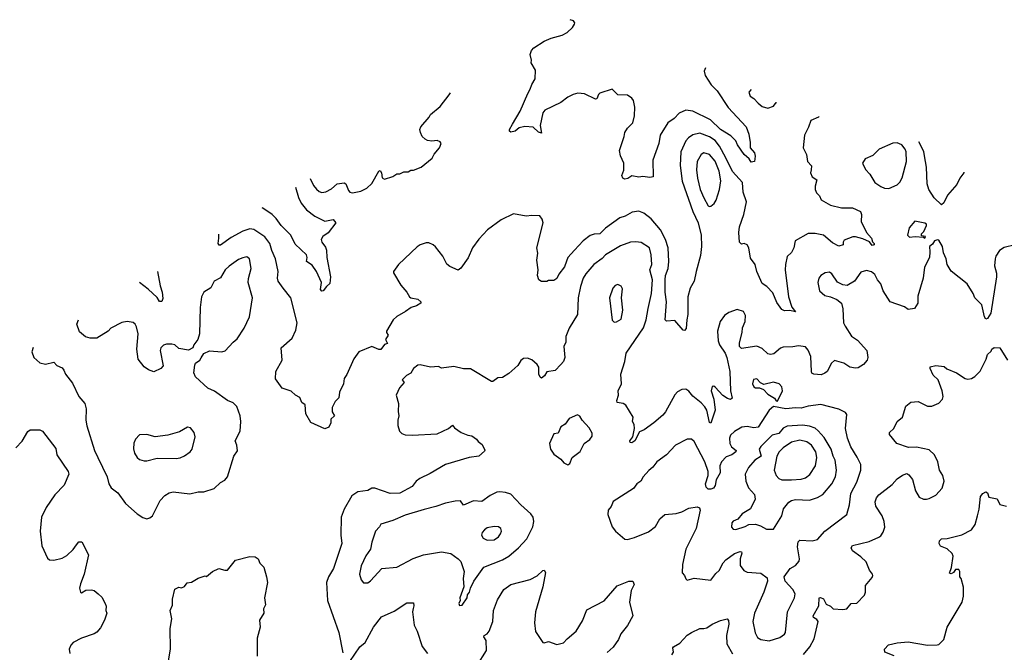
# Model space of a CAD drawing. Extents: x 1678759 to 1859541, y 384609 to 522867.
# Tile 290 of 466: x 1741579 to 1748667, y 518313 to 522867. Entities that reach past the tile are written whole.
import ezdxf

# ---------------------------------------------------------------- set-up
doc = ezdxf.new("R2010")
doc.units = 0

msp = doc.modelspace()

# ---------------------------------------------------------------- linework, layer by layer
at = {"layer": '0CON20XD'}
for points in [[(1746516.1, 522519.7), (1746506.9, 522495), (1746514.4, 522465), (1746557.9, 522397.9), (1746599.2, 522355), (1746678.5, 522235), (1746810, 522095), (1746827, 522043), (1746838.3, 521981.7), (1746836.7, 521945), (1746867.8, 521907.8), (1746874, 521885), (1746868.8, 521845), (1746845, 521840), (1746830, 521865), (1746793.3, 521895), (1746745.7, 521965), (1746734.5, 521994.5), (1746699.4, 522029.4), (1746625, 522075.9), (1746552.7, 522145), (1746425, 522207.1), (1746374.3, 522215.7), (1746327.3, 522192.7), (1746289.4, 522155), (1746244.3, 522125), (1746190, 522035), (1746179.5, 521975), (1746138, 521855), (1746140, 521735), (1746115, 521730), (1746065, 521738), (1746035, 521732.5), (1745985, 521743.8), (1745955.9, 521724.1), (1745935, 521718), (1745920, 521725), (1745914.3, 521744.3), (1745927.3, 521782.7), (1745928, 521835), (1745905, 521887.5), (1745896, 521925), (1745930.6, 522025), (1745935.5, 522055), (1745954.5, 522085), (1745992.7, 522125), (1746006, 522174), (1746006.7, 522236.7), (1745998.9, 522285), (1745985, 522302.5), (1745955, 522322.9), (1745885, 522326.2), (1745845, 522366.7), (1745755, 522336.7), (1745745, 522327.5), (1745735, 522296.2), (1745725, 522294), (1745645, 522332), (1745597.7, 522337.7), (1745562.4, 522327.6), (1745525, 522309.2), (1745475, 522270.8), (1745358.8, 522215), (1745346.2, 522195), (1745325.8, 522105), (1745335, 522050), (1745315, 522056.7), (1745275, 522092.5), (1745215, 522096.7), (1745175, 522088.8), (1745145, 522064.3), (1745115, 522056), (1745104, 522064), (1745104, 522075), (1745125.6, 522114.4), (1745182, 522208), (1745236, 522335), (1745254.6, 522365.4), (1745265, 522400), (1745289.1, 522440.9), (1745292.7, 522502.7), (1745261.2, 522555), (1745263.8, 522575), (1745253.8, 522615), (1745263.3, 522645), (1745280, 522665), (1745355, 522712), (1745405.6, 522734.4), (1745484.6, 522755.4), (1745520, 522775), (1745559.3, 522810.7), (1745573.8, 522835), (1745576, 522845), (1745565, 522858), (1745542.3, 522866.5)], [(1743670.8, 521724.2), (1743695, 521674), (1743715, 521645.8), (1743735, 521630), (1743755, 521622.9), (1743782.1, 521627.9), (1743825, 521648.9), (1743865, 521684), (1743915, 521692.9), (1743927.1, 521685), (1743945, 521636.2), (1743955, 521626.2), (1743975, 521620), (1744035, 521632), (1744078.8, 521655), (1744115, 521688), (1744165, 521775.8), (1744175, 521780), (1744184.3, 521765), (1744188.3, 521728.3), (1744205, 521717.5), (1744265, 521736.7), (1744295, 521756.7), (1744315, 521757.5), (1744345, 521772.5), (1744375, 521772.5), (1744395, 521782.5), (1744415, 521782.5), (1744470, 521805), (1744549.3, 521870.7), (1744561.7, 521898.3), (1744601.2, 521945), (1744613.3, 521975), (1744606.4, 521986.4), (1744585, 521996.7), (1744545, 521993.3), (1744515, 521997.5), (1744497, 522007), (1744477.5, 522025), (1744463.6, 522053.6), (1744460, 522075), (1744466.7, 522095), (1744526.1, 522163.9), (1744536.7, 522185), (1744605, 522242), (1744671.4, 522325), (1744681.4, 522341.1)], [(1746845.6, 522363.9), (1746828.8, 522345), (1746837.2, 522317.2), (1746865, 522300), (1746894.4, 522265), (1746925, 522240.9), (1746965, 522230), (1747005, 522244.2), (1747025, 522270), (1747027.5, 522270.1)], [(1747332.6, 522169.1), (1747330, 522165), (1747275, 522141.2), (1747257.8, 522092.2), (1747228, 522035), (1747219.2, 521945), (1747243.1, 521895), (1747250, 521845), (1747280, 521815), (1747277, 521787), (1747273.1, 521765), (1747284.2, 521735), (1747317.1, 521715), (1747305, 521667.5), (1747305, 521643.3), (1747315, 521620), (1747337.9, 521597.9), (1747349.5, 521569.5), (1747415, 521532.2), (1747495, 521512.2), (1747575, 521512), (1747632, 521485), (1747639.4, 521465), (1747637.1, 521415), (1747675.6, 521335), (1747710, 521295), (1747718.6, 521268.6), (1747731.4, 521255), (1747730.8, 521245), (1747715, 521241.9), (1747697.8, 521267.8), (1747648.8, 521288.8), (1747595.5, 521304.5), (1747575.5, 521304.5), (1747515, 521279.2), (1747506, 521265), (1747506.2, 521245), (1747475, 521235.6), (1747429.3, 521259.3), (1747365, 521314.5), (1747305, 521328), (1747255, 521326.9), (1747160.8, 521275), (1747151.2, 521225), (1747135, 521190), (1747105, 521162.5), (1747090.9, 521105), (1747090, 521065), (1747112.4, 520872.4), (1747137.5, 520797.5), (1747165, 520762.5), (1747123.6, 520773.6), (1747085, 520771.2), (1747065, 520780), (1747030.5, 520830.5), (1747000.5, 520900.5), (1746957.2, 520947.2), (1746925, 520968), (1746885, 521053.8), (1746874.5, 521105), (1746839.4, 521149.4), (1746826.9, 521225), (1746816.7, 521246.7), (1746795, 521256.2), (1746775, 521250), (1746762, 521265), (1746756.7, 521335), (1746760, 521375), (1746790.9, 521465), (1746810.5, 521555), (1746788.2, 521625), (1746783.1, 521695), (1746711.4, 521775), (1746662.6, 521872.6), (1746617.1, 521957.1), (1746585.9, 521995.9), (1746545, 522022.6), (1746475, 522050.8), (1746425, 522038.2), (1746393, 522017), (1746374.5, 521995), (1746337.9, 521915), (1746334, 521816), (1746348.4, 521705), (1746425.3, 521485), (1746462.5, 521405), (1746485.9, 521315), (1746487, 521233), (1746480.7, 521169.3), (1746448.6, 521055), (1746435.6, 520984.4), (1746406, 520935), (1746389.1, 520870.9), (1746390, 520745), (1746381.4, 520705), (1746376.4, 520643.6), (1746365, 520630), (1746355, 520632.5), (1746295, 520700.8), (1746235, 520696.7), (1746226.1, 520706.1), (1746234.7, 520835), (1746225.9, 520905), (1746225.9, 520995), (1746228.7, 521025), (1746246.4, 521075), (1746252.5, 521125), (1746247.4, 521225), (1746229.1, 521285), (1746192.3, 521355), (1746125, 521432.5), (1746073.1, 521473.1), (1746035, 521488.2), (1745988.8, 521481.2), (1745936.6, 521453.4), (1745898.5, 521441.5), (1745795.7, 521365), (1745755.3, 521324.7), (1745715, 521322), (1745685, 521312.5), (1745636, 521275), (1745572.7, 521207.3), (1745526, 521155), (1745515, 521127.5), (1745502.1, 521087.9), (1745461.2, 521035), (1745445, 521003.3), (1745425, 520990), (1745385, 520990), (1745375, 520982.5), (1745335, 520982.5), (1745317.5, 520995), (1745306.7, 521025), (1745311.2, 521065), (1745301.2, 521135), (1745308.8, 521185), (1745300.8, 521225), (1745347.3, 521405), (1745340.8, 521430.8), (1745323.6, 521453.6), (1745265, 521458), (1745225, 521453.3), (1745135, 521470), (1745045, 521426), (1744946.2, 521355), (1744885, 521286.7), (1744838.8, 521225), (1744808.8, 521151.2), (1744755, 521077.5), (1744735, 521062.5), (1744675, 521090), (1744655, 521107.5), (1744626, 521165), (1744572.7, 521232.7), (1744555.7, 521245.7), (1744525, 521259.2), (1744505, 521260), (1744462.9, 521247.1), (1744439.4, 521230.6), (1744306.7, 521105), (1744270, 521055), (1744270, 521045), (1744322.5, 520955), (1744366.7, 520905), (1744385, 520872.5), (1744395, 520864), (1744445, 520854.5), (1744467.5, 520835), (1744465.8, 520825), (1744435, 520806.5), (1744396.7, 520795), (1744356.7, 520765), (1744295, 520731.2), (1744268, 520705), (1744220, 520625), (1744218.8, 520615), (1744232, 520595), (1744212.5, 520565), (1744227.5, 520535), (1744205, 520528.6), (1744178.6, 520491.4), (1744165, 520491.8), (1744115, 520514), (1744020, 520475), (1743984.3, 520425.7), (1743935, 520312.5), (1743916.1, 520283.9), (1743910.6, 520245), (1743881.4, 520185), (1743876.7, 520145), (1743851.3, 520118.7), (1743828.8, 520075), (1743828, 520045), (1743845.8, 520015), (1743820, 519990), (1743819.2, 519965), (1743805, 519933.3), (1743775, 519922), (1743675, 519966.7), (1743638.3, 520028.3), (1743633.6, 520093.6), (1743610.9, 520110.9), (1743595, 520146.7), (1743565, 520163.3), (1743532.7, 520192.7), (1743467.5, 520215), (1743420.8, 520280.8), (1743422, 520335), (1743468, 520415), (1743462, 520505), (1743541.4, 520575), (1743567.2, 520632.8), (1743577.8, 520685), (1743532.2, 520865), (1743475, 520932.9), (1743440.6, 520985), (1743435.6, 521005), (1743438.8, 521055), (1743421.8, 521145), (1743395, 521204), (1743380.8, 521255), (1743345, 521303.1), (1743265, 521356.5), (1743235, 521362.2), (1743185, 521343.3), (1743101.8, 521298.2), (1743025.8, 521244.2), (1743015, 521243.3), (1743008.2, 521255), (1743013.5, 521295), (1743013, 521322.6)], [(1747835, 521652.5), (1747895, 521676.9), (1747915, 521698), (1747932.2, 521727.8), (1747963.8, 521845), (1747961.5, 521915), (1747954.6, 521935), (1747928.8, 521965), (1747895, 521979.3), (1747865, 521978.4), (1747766.6, 521933.4), (1747720.1, 521889.9), (1747665, 521864), (1747646, 521835), (1747667.9, 521787.9), (1747699.4, 521755), (1747735, 521694.5), (1747778, 521665), (1747805.6, 521654.4), (1747835, 521652.5)], [(1748375.8, 521768.8), (1748376.4, 521763.6), (1748346.2, 521725), (1748325, 521680), (1748257.7, 521602.3), (1748232.3, 521547.7), (1748215, 521533.3), (1748163.1, 521585), (1748122.7, 521645), (1748110.8, 521685), (1748106.6, 521805), (1748092.8, 521887.2), (1748087.3, 521917.3), (1748052.1, 521987.1)], [(1746545, 521521.4), (1746555, 521524), (1746577.4, 521542.6), (1746592.1, 521567.9), (1746616.9, 521643.1), (1746627.6, 521707.6), (1746613.8, 521776.2), (1746585, 521847.1), (1746545, 521896.2), (1746505, 521907.8), (1746484.4, 521895), (1746456.9, 521845), (1746451.8, 521785), (1746457.6, 521725), (1746476.6, 521645), (1746503.1, 521583.1), (1746535, 521527.1), (1746545, 521521.4)], [(1743565.7, 521660), (1743586.3, 521586.3), (1743605.4, 521545), (1743645, 521496.7), (1743705, 521452.2), (1743775, 521415.5), (1743835, 521427.5), (1743854, 521405), (1743798.8, 521331.2), (1743762, 521305), (1743749.2, 521285), (1743754.3, 521265), (1743780, 521230), (1743788.1, 521208.1), (1743791.1, 521155), (1743816.9, 521015), (1743812, 520968), (1743786.7, 520945), (1743765, 520913.8), (1743755, 520913.3), (1743745.8, 520925), (1743752.1, 520975), (1743715.9, 521055), (1743685, 521099.4), (1743644.2, 521125), (1743649.4, 521155), (1743644.2, 521175), (1743561.5, 521251.5), (1743530.8, 521315), (1743460.4, 521385), (1743426.2, 521436.2), (1743395.5, 521465), (1743329.5, 521509.5), (1743325, 521513.1)], [(1748095, 521293.3), (1748100, 521305), (1748071.7, 521311.7), (1748070, 521325), (1748088.3, 521341.7), (1748107.5, 521385), (1748106.7, 521395), (1748095, 521402.5), (1748023, 521417), (1747981.7, 521368.3), (1747971.2, 521315), (1747985, 521300), (1748025, 521306.7), (1748085, 521300), (1748095, 521293.3)], [(1748745, 521246.9), (1748665, 521225.8), (1748632.5, 521205), (1748606.5, 521165), (1748600.9, 521145), (1748597.1, 521095), (1748610.9, 521040.9), (1748611.4, 521015), (1748571.1, 520755), (1748546, 520715), (1748535, 520712), (1748525, 520727.5), (1748504.1, 520814.1), (1748454.2, 520864.2), (1748442.5, 520895), (1748400.8, 520965), (1748285, 521056.7), (1748256, 521105), (1748247.5, 521145), (1748228.6, 521188.6), (1748222.5, 521235), (1748195, 521279.2), (1748185, 521282.5), (1748164.2, 521275.8), (1748149.3, 521250.7), (1748127.5, 521235), (1748132, 521195), (1748128, 521155), (1748092.9, 521085), (1748082.9, 521005), (1748044.1, 520875.9), (1748043.8, 520826.2), (1748021.7, 520788.3), (1747975, 520780), (1747948.7, 520798.7), (1747845, 520835.7), (1747794.3, 520915), (1747778.1, 520965), (1747753.5, 520995), (1747735, 521032), (1747710.7, 521050.7), (1747675, 521061.4), (1747635, 521049.2), (1747587.5, 520985), (1747535, 520952.9), (1747505, 520957.5), (1747467, 520977), (1747425, 521038), (1747408.7, 521048.7), (1747376.7, 521045), (1747346.2, 521025), (1747332, 521005), (1747325.8, 520975), (1747336, 520915), (1747375, 520881.2), (1747415, 520872.5), (1747462.2, 520852.2), (1747495.6, 520825), (1747505.6, 520785), (1747510.6, 520685), (1747520.6, 520660.6), (1747567.9, 520587.9), (1747610.7, 520560.7), (1747677.5, 520485), (1747685.7, 520435), (1747680, 520415), (1747654, 520385), (1747615, 520361.4), (1747595, 520358), (1747555, 520364.2), (1747513, 520393), (1747445, 520413.3), (1747422, 520395), (1747390.8, 520335), (1747375, 520321.4), (1747348.7, 520311.3), (1747295, 520316), (1747282.1, 520322.1), (1747278.6, 520335), (1747275, 520443.3), (1747255, 520488.8), (1747235, 520512.5), (1747185, 520519.4), (1747145, 520510.6), (1747075, 520510), (1747055, 520503.3), (1747007.8, 520462.2), (1746985, 520455.6), (1746965, 520461.4), (1746925, 520499.5), (1746885.5, 520515.5), (1746775, 520500.8), (1746760.8, 520515), (1746760.6, 520540.6), (1746780, 520615), (1746782.5, 520647.5), (1746801.4, 520695), (1746803.6, 520736.4), (1746790, 520765), (1746745, 520780), (1746685, 520760), (1746651.7, 520738.3), (1746622.5, 520695), (1746603.3, 520625), (1746608.1, 520555), (1746617.8, 520525), (1746658.1, 520465), (1746670.5, 520435), (1746690.9, 520335), (1746695.5, 520195), (1746707.1, 520142.9), (1746695, 520132.5), (1746675, 520140), (1746641.9, 520161.9), (1746585, 520221.2), (1746575, 520228.8), (1746562.9, 520227.1), (1746555.7, 520195), (1746576.7, 520135), (1746584.5, 520055), (1746555, 519963.3), (1746545, 519967.5), (1746524.7, 520055), (1746510.9, 520080.9), (1746485, 520109.2), (1746425.7, 520155.7), (1746395, 520192.9), (1746375, 520206.9), (1746345.6, 520204.4), (1746315, 520187.1), (1746295, 520165.8), (1746228.1, 520045), (1746209.1, 520020.9), (1746145.3, 519964.7), (1746075, 519914.4), (1746041.2, 519898.8), (1746007.3, 519835), (1745985, 519821.5), (1745972.9, 519822.9), (1745971.8, 519835), (1745991.8, 519865), (1746005.4, 519924.6), (1746003.3, 519953.3), (1745990, 519975), (1745996, 520005), (1745941.7, 520091.7), (1745923.9, 520103.9), (1745881.2, 520111.2), (1745878.8, 520125), (1745890.6, 520165), (1745887.8, 520195), (1745911.1, 520245), (1745905.5, 520315), (1745936.4, 520405), (1745944.8, 520465.2), (1746070.8, 520649.2), (1746088.2, 520705), (1746102.5, 520787.5), (1746127.3, 520895), (1746134.1, 520995), (1746116.2, 521065), (1746128.9, 521105), (1746125.5, 521175), (1746112.9, 521225), (1746052.6, 521262.6), (1746015, 521267.5), (1745975, 521264.4), (1745905, 521238.6), (1745796, 521174), (1745772.9, 521147.1), (1745711.4, 521105), (1745655, 521037.5), (1745636, 521005), (1745616, 520945), (1745599.2, 520865), (1745595.6, 520745), (1745534.4, 520645), (1745510.9, 520585), (1745510, 520545), (1745496.9, 520515), (1745504.4, 520435), (1745493.2, 520406.8), (1745474.2, 520385), (1745435, 520341.2), (1745375, 520332), (1745356.4, 520303.6), (1745335, 520285.8), (1745325, 520294), (1745316.4, 520315), (1745315.7, 520365), (1745304, 520385), (1745265, 520418.6), (1745235, 520430), (1745205, 520428), (1745185.9, 520414.1), (1745165, 520377.5), (1745100.5, 520319.5), (1745055, 520290), (1745021.2, 520288.8), (1744985, 520263.3), (1744975, 520262.5), (1744825, 520353.3), (1744775, 520354), (1744705, 520370), (1744615, 520357.5), (1744595, 520370), (1744535.8, 520365.8), (1744463, 520383), (1744445, 520380), (1744413.3, 520355), (1744395, 520323.3), (1744363.3, 520305), (1744332.5, 520275), (1744346.7, 520255), (1744314.5, 520215.5), (1744290, 520165), (1744306.2, 520105), (1744303.9, 520046.1), (1744309.2, 520015), (1744302, 519985), (1744302, 519945), (1744314.2, 519905), (1744329.1, 519889.1), (1744355, 519878.6), (1744403.5, 519876.5), (1744584.2, 519885.8), (1744665, 519923.8), (1744695, 519947.5), (1744708.3, 519928.3), (1744757.5, 519895), (1744805, 519876.2), (1744835, 519871.2), (1744868, 519848), (1744880.5, 519830.5), (1744909.2, 519809.2), (1744927, 519767), (1744925, 519760), (1744885, 519724), (1744815, 519715.8), (1744643.3, 519665), (1744535, 519600.8), (1744460, 519565), (1744433.8, 519545), (1744403.4, 519506.6), (1744315, 519459.2), (1744245, 519455.6), (1744135, 519495.5), (1744115, 519493.5), (1744085, 519478.5), (1744012.7, 519467.3), (1743971.1, 519438.9), (1743916, 519344), (1743894.2, 519285), (1743892, 519155), (1743898.9, 519095), (1743837.5, 518915), (1743802, 518855), (1743787.1, 518815), (1743795.7, 518685), (1743875.8, 518455), (1743905, 518310)], [(1741675.8, 520506.4), (1741665.8, 520475.8), (1741680, 520435), (1741725, 520397.5), (1741765, 520386.2), (1741825, 520401.2), (1741847.5, 520377.5), (1741885, 520360.8), (1741898.1, 520345), (1741908.6, 520315), (1741959.7, 520249.7), (1742004.3, 520155), (1742047.5, 520105), (1742057.5, 520065), (1742055.6, 519985), (1742062.4, 519942.4), (1742117.1, 519765), (1742140.6, 519715), (1742209.2, 519575), (1742220.8, 519525), (1742237.6, 519497.6), (1742285, 519461.2), (1742340, 519385), (1742425, 519308.8), (1742465, 519283.3), (1742495, 519273.3), (1742515, 519280), (1742534.3, 519295.7), (1742589.4, 519405), (1742625, 519442.5), (1742655, 519460.8), (1742685, 519467.1), (1742805, 519452.9), (1742865, 519468.6), (1742905, 519468), (1742978.9, 519491.1), (1743024, 519535), (1743057, 519553), (1743075.6, 519575), (1743121.9, 519725), (1743146.7, 519763.3), (1743142.5, 519805), (1743129.2, 519835), (1743167.1, 519905), (1743171.1, 519975), (1743165.7, 520015), (1743142, 520082), (1743115, 520108.8), (1743075.4, 520125.4), (1742982.1, 520192.1), (1742934.6, 520214.6), (1742845, 520296.2), (1742833.1, 520325), (1742840.3, 520379.7), (1742845.8, 520394.2), (1742875, 520416.2), (1742885, 520433.3), (1742905, 520463.8), (1742945, 520482), (1743035, 520476.2), (1743057.3, 520482.7), (1743115, 520546), (1743145, 520568.8), (1743194.5, 520645.5), (1743232.6, 520727.4), (1743254.2, 520865), (1743224.4, 520975), (1743225.6, 521004.4), (1743244.5, 521075), (1743232.9, 521145), (1743215, 521158.9), (1743185, 521153.3), (1743155, 521140.5), (1743087.8, 521092.2), (1743058.2, 521065), (1743025, 521009.4), (1742979.2, 520985), (1742955, 520936), (1742904, 520905), (1742887.3, 520872.7), (1742877.8, 520795), (1742873.8, 520605), (1742861.2, 520565), (1742833.3, 520525), (1742826.4, 520503.6), (1742795, 520488.8), (1742725, 520500), (1742695.7, 520525.7), (1742675, 520530), (1742635, 520530.6), (1742615.6, 520524.4), (1742596, 520505), (1742590, 520485), (1742612.5, 520375), (1742595, 520356.7), (1742545, 520332.9), (1742506.6, 520346.6), (1742475, 520367.5), (1742433, 520423), (1742422.2, 520495), (1742432.9, 520605), (1742421.2, 520655), (1742410, 520675), (1742395, 520686.2), (1742353.9, 520693.9), (1742315, 520688), (1742235, 520646), (1742215.6, 520624.4), (1742135, 520574.3), (1742086.9, 520573.1), (1742053.3, 520583.3), (1742008.6, 520618.6), (1741991.4, 520675), (1742001.5, 520705.2)], [(1742572.1, 521053.5), (1742591.2, 520951.2), (1742605.5, 520905), (1742609.7, 520860.3), (1742601.4, 520838.6), (1742585, 520837.5), (1742567.8, 520867.8), (1742505, 520926.7), (1742441.7, 520973.9)], [(1745858.3, 520688.3), (1745875, 520692.5), (1745908.3, 520711.7), (1745921.4, 520775), (1745912.5, 520865), (1745918.3, 520928.3), (1745909.5, 520949.5), (1745885, 520960), (1745865, 520953.8), (1745848.8, 520935), (1745826.2, 520865), (1745843.8, 520703.8), (1745858.3, 520688.3)], [(1748187.5, 519685), (1748165, 519733.8), (1748125, 519769.2), (1748035, 519788.9), (1747977, 519787), (1747893.3, 519815), (1747841.2, 519881.2), (1747840, 519895), (1747871.2, 519925), (1747896, 519975), (1747933.6, 520006.4), (1747958, 520085), (1747995, 520114), (1748047.7, 520117.7), (1748115, 520085.8), (1748145, 520085.6), (1748195, 520106.9), (1748222.9, 520135), (1748227.1, 520155), (1748220, 520195), (1748190, 520275), (1748155, 520307.5), (1748132.5, 520355), (1748132.5, 520367.5), (1748175, 520377.1), (1748235, 520370), (1748253.9, 520353.9), (1748324.1, 520324.1), (1748385, 520283.8), (1748405, 520278.8), (1748430, 520285), (1748455, 520297.5), (1748494.2, 520335.8), (1748537.3, 520422.7), (1748545, 520456.7), (1748571.7, 520481.7), (1748577.5, 520495), (1748593, 520507), (1748635, 520503.8), (1748690, 520415)], [(1747035, 520120), (1747071.4, 520195), (1747065, 520223.3), (1747046, 520245), (1747005, 520257.8), (1746935, 520240), (1746912, 520252), (1746885, 520282.5), (1746862.5, 520277.5), (1746854.4, 520245), (1746865, 520223.8), (1746875, 520216.7), (1746905, 520217.5), (1746933.8, 520203.8), (1746965, 520170), (1747012.3, 520142.3), (1747025, 520122.5), (1747035, 520120)], [(1746975, 518394.5), (1747050.3, 518419.7), (1747085, 518444), (1747091.4, 518455), (1747106.4, 518605), (1747155.6, 518705), (1747161.4, 518735), (1747145.6, 518765), (1747090.6, 518825), (1747083.1, 518855), (1747125, 518915.7), (1747165, 518938.1), (1747190.5, 518969.5), (1747193.3, 518985), (1747177.9, 519072.1), (1747182.1, 519107.9), (1747195, 519121.2), (1747285, 519114.3), (1747323.3, 519125), (1747375, 519185.6), (1747532.9, 519305), (1747551.5, 519375), (1747562.1, 519455), (1747605, 519538), (1747634.4, 519625), (1747633.3, 519665), (1747606.9, 519716.9), (1747562.6, 519792.6), (1747537.9, 519855), (1747524.4, 519925), (1747534, 520025), (1747525, 520040), (1747475, 520062.9), (1747346.5, 520096.5), (1747255, 520085.3), (1747205, 520069.3), (1747165, 520072.2), (1747095, 520065.5), (1747005, 520081.2), (1746975, 520056.2), (1746895, 519934.4), (1746865, 519928.2), (1746815, 519939.5), (1746777.6, 519932.4), (1746725, 519902.9), (1746695, 519875.8), (1746687.8, 519855), (1746691.5, 519815), (1746702.9, 519792.9), (1746735.7, 519765), (1746734.4, 519755), (1746705, 519733.3), (1746665, 519720.4), (1746630.3, 519685), (1746620, 519655), (1746621.2, 519605), (1746592.1, 519555), (1746585.4, 519514.6), (1746574.5, 519495.5), (1746555, 519487.1), (1746535, 519487.5), (1746521.1, 519501.1), (1746515.5, 519525), (1746534.7, 519585.3), (1746534.7, 519615), (1746512, 519685), (1746435, 519831.4), (1746415, 519847.5), (1746385, 519848.1), (1746300.8, 519805), (1746234.2, 519735), (1746165.5, 519684.5), (1746135.8, 519645), (1746107.8, 519622.2), (1746067.5, 519575), (1746050, 519545), (1746022.9, 519525), (1745997.8, 519492.2), (1745852.3, 519397.7), (1745837.8, 519362.2), (1745815.8, 519335), (1745814.2, 519305), (1745845, 519216.7), (1745868.8, 519185), (1745935, 519127.1), (1745955, 519124.3), (1746005, 519140), (1746105, 519180.6), (1746155, 519219.2), (1746187.3, 519272.7), (1746223.3, 519305), (1746305, 519312.9), (1746346.7, 519325), (1746395, 519350), (1746455, 519361.2), (1746471.7, 519351.7), (1746478.8, 519335), (1746448.9, 519205), (1746374.4, 519055), (1746350, 518945), (1746347.5, 518885), (1746366, 518866), (1746375, 518842.5), (1746385, 518833.3), (1746435, 518846), (1746555, 518831.2), (1746590, 518880), (1746615, 518902), (1746643.3, 518956.7), (1746661.3, 518978.7), (1746725.8, 519025), (1746765, 519037.8), (1746775.5, 519035.5), (1746776.9, 519026.9), (1746765.5, 518985), (1746765, 518937.5), (1746791.7, 518901.7), (1746815, 518889.4), (1746915, 518883.3), (1746959.3, 518849.3), (1746962.9, 518825), (1746936.9, 518745), (1746868.2, 518595), (1746856.9, 518535), (1746872.8, 518452.8), (1746890.7, 518420.7), (1746915, 518405.8), (1746975, 518394.5)], [(1745525, 519663.3), (1745538.3, 519671.7), (1745556.2, 519715), (1745612.7, 519757.3), (1745643.1, 519815), (1745682.9, 519845), (1745700.9, 519869.1), (1745699.3, 519889.3), (1745679.7, 519929.7), (1745628.1, 519985), (1745611.9, 520011.9), (1745595, 520022), (1745534.6, 519995.4), (1745505.6, 519955), (1745475.8, 519935), (1745455, 519891.2), (1745424, 519885), (1745392.5, 519815), (1745399.2, 519775), (1745425, 519740), (1745475, 519702), (1745497, 519677), (1745525, 519663.3)], [(1741552, 519785), (1741597.4, 519832.6), (1741638.3, 519901.7), (1741655, 519913.3), (1741725, 519913.8), (1741743.3, 519905), (1741839.7, 519779.7), (1741846, 519735), (1741927.5, 519615), (1741932, 519595), (1741898.8, 519515), (1741832.8, 519447.2), (1741770.8, 519355), (1741736.2, 519285), (1741726.7, 519185), (1741738.7, 519078.7), (1741779.7, 518989.7), (1741795, 518978.6), (1741825, 518975.7), (1741885, 518991.1), (1741919.1, 519010.9), (1741965, 519054), (1741987.5, 519087.5)], [(1742475, 519691.2), (1742495, 519692), (1742569.5, 519710.5), (1742705, 519707.1), (1742735, 519712.5), (1742765, 519728.1), (1742806, 519755), (1742820, 519775), (1742842.5, 519865), (1742836, 519895), (1742809.3, 519929.3), (1742787, 519933), (1742729.5, 519900.5), (1742645, 519876.2), (1742555, 519863.3), (1742495, 519881.2), (1742441.7, 519878.3), (1742412.4, 519847.6), (1742400.9, 519819.1), (1742398.3, 519778.3), (1742405.5, 519745.5), (1742424, 519715), (1742441.7, 519701.7), (1742475, 519691.2)], [(1746735, 519197.5), (1746802, 519218), (1746827.5, 519232.5), (1746875, 519235.6), (1746913.1, 519223.1), (1746955, 519200), (1747005, 519198.8), (1747064.4, 519295), (1747077.8, 519345), (1747115.3, 519394.7), (1747135, 519406.5), (1747165, 519413.8), (1747265, 519408.8), (1747321.8, 519428.2), (1747360.2, 519449.8), (1747426.5, 519525), (1747453.1, 519576.9), (1747458.8, 519625), (1747450, 519695), (1747434.3, 519724.3), (1747420.5, 519775), (1747369.3, 519859.3), (1747327.8, 519907.8), (1747305, 519925.5), (1747265, 519940), (1747215, 519948.5), (1747105, 519941.2), (1747074.8, 519925.2), (1747045, 519888.5), (1746995, 519875.4), (1746914.5, 519795), (1746903.2, 519775), (1746915.7, 519724.3), (1746870.4, 519695), (1746826.8, 519643.2), (1746802.2, 519595), (1746807.3, 519545), (1746826.5, 519496.5), (1746868.3, 519448.3), (1746873.1, 519415), (1746840, 519345), (1746780.9, 519309.1), (1746748.2, 519271.8), (1746715, 519256.2), (1746706.7, 519245), (1746704.2, 519214.2), (1746715, 519200), (1746735, 519197.5)], [(1747135, 519553.9), (1747205, 519559.3), (1747235, 519568.8), (1747268, 519592), (1747309.1, 519655), (1747317.8, 519715), (1747309.6, 519755), (1747278.5, 519805), (1747245, 519828.2), (1747195, 519838.8), (1747135, 519826.2), (1747074.6, 519785), (1747046.8, 519755), (1747029.6, 519725), (1747010, 519625), (1747024.4, 519585), (1747044.6, 519564.6), (1747064.7, 519554.7), (1747135, 519553.9)], [(1747221.9, 518298.1), (1747267.1, 518352.9), (1747299.5, 518410.5), (1747326.7, 518535), (1747318.3, 518548.3), (1747292.4, 518562.4), (1747290, 518575), (1747331.7, 518648.3), (1747335, 518706.2), (1747345, 518708.6), (1747365, 518696.9), (1747385, 518660), (1747415, 518645.6), (1747435.5, 518625.5), (1747505, 518620), (1747534.3, 518625.7), (1747565, 518664), (1747605, 518665.8), (1747660.8, 518725), (1747668.6, 518745), (1747667.1, 518795), (1747715, 518851.2), (1747720.8, 518865), (1747717.5, 518875), (1747695.8, 518905), (1747673.1, 518965), (1747635, 519000.8), (1747573.1, 519043.1), (1747564.4, 519065), (1747575, 519081.4), (1747695, 519111.4), (1747765, 519142.5), (1747778.3, 519151.7), (1747795, 519178.8), (1747806.6, 519213.4), (1747802.7, 519255), (1747788.5, 519295), (1747742.9, 519365), (1747738, 519395), (1747747.5, 519425), (1747765, 519445.7), (1747858.7, 519521.3), (1747895, 519560.8), (1747935, 519588), (1747965, 519598.8), (1747980, 519590), (1748005, 519556.7), (1748027.5, 519475), (1748055, 519430.8), (1748085, 519416), (1748105.9, 519415.9), (1748125, 519419.2), (1748174, 519445), (1748220.6, 519495), (1748234.4, 519545), (1748224.5, 519585), (1748199.4, 519625), (1748187.5, 519685)], [(1744745, 518650), (1744765, 518652.5), (1744800, 518705), (1744803, 518727), (1744816.7, 518745), (1744823.3, 518775), (1744848.8, 518825), (1744920.8, 518925), (1745055, 518979.6), (1745101.4, 519005), (1745169.5, 519065), (1745229.7, 519130.3), (1745272.5, 519215), (1745280.5, 519255), (1745276.5, 519285), (1745259.4, 519309.4), (1745186.2, 519375), (1745115, 519450.6), (1745075.9, 519464.1), (1745035, 519469.2), (1745015, 519466), (1744965, 519442), (1744905, 519397.5), (1744845, 519404.2), (1744775, 519372.5), (1744752.5, 519402.5), (1744715, 519401.9), (1744645, 519387.3), (1744575, 519361.3), (1744490.3, 519339.7), (1744355, 519299.2), (1744265, 519262.3), (1744178, 519235), (1744168.8, 519215), (1744141.4, 519185), (1744114, 519105), (1744104, 519055), (1744071.7, 519008.3), (1744036.2, 518935), (1744025.8, 518875), (1744036.2, 518835), (1744055, 518813.3), (1744085, 518812.5), (1744105, 518826.7), (1744185, 518915.6), (1744295, 518926.7), (1744412.6, 518987.4), (1744485, 519015.7), (1744615, 519036.7), (1744683.3, 519025), (1744736.8, 518986.8), (1744755, 518966.7), (1744778, 518895), (1744772, 518845), (1744776.7, 518785), (1744747.5, 518705), (1744750, 518685), (1744740, 518665), (1744745, 518650)], [(1748474, 519295), (1748485.9, 519344.1), (1748496.1, 519433.9), (1748512.5, 519455), (1748535, 519467.5), (1748545, 519460), (1748555, 519430), (1748615, 519417.5), (1748635, 519377.5), (1748682.5, 519365)], [(1747875, 518287.1), (1747806.7, 518315), (1747804.1, 518335.9), (1747832.7, 518367.3), (1747895, 518380.6), (1747975, 518387.8), (1748115, 518364.2), (1748183.9, 518366.1), (1748195, 518370), (1748231.2, 518405), (1748256.2, 518495), (1748364.2, 518675), (1748373.9, 518716.1), (1748373, 518783), (1748357.5, 518845), (1748347.5, 518855), (1748347.5, 518895), (1748339.5, 518909.5), (1748315, 518910), (1748301.7, 518888.3), (1748285, 518876.7), (1748272.3, 518882.3), (1748286.8, 518923.2), (1748300, 519005), (1748292.5, 519025), (1748255, 519057.5), (1748207, 519077), (1748198.8, 519095), (1748200, 519115), (1748215, 519130), (1748255, 519132.5), (1748361.5, 519158.5), (1748430, 519195), (1748456.8, 519233.2), (1748474, 519295)], [(1744945, 519120.6), (1744995, 519123.3), (1745025, 519144.3), (1745041.4, 519165), (1745047.5, 519185), (1745042, 519205), (1745025, 519217.1), (1744995, 519219.4), (1744945, 519207.8), (1744924.3, 519195), (1744909.2, 519175), (1744904.2, 519155), (1744915.6, 519135.6), (1744945, 519120.6)], [(1741987.5, 519087.5), (1742005, 519107.5), (1742027.7, 519107.7), (1742073.8, 519015), (1742044.1, 518875.9), (1742015.8, 518805), (1742010.8, 518775), (1742016.4, 518746.4), (1742025, 518740), (1742055, 518760), (1742095, 518763.3), (1742115, 518756.7), (1742144.1, 518734.1), (1742170.5, 518710.5), (1742194, 518665), (1742202, 518645), (1742199.2, 518615), (1742205.6, 518595), (1742190, 518545), (1742160.5, 518489.5), (1742135, 518458.8), (1742114.3, 518445.7), (1742025, 518415.8), (1741965, 518384), (1741948, 518365), (1741936, 518335), (1741940, 518305)], [(1742624.7, 518095.3), (1742664.4, 518334.4), (1742662, 518485), (1742673.8, 518555), (1742662, 518615), (1742678.3, 518651.7), (1742678.8, 518695), (1742695, 518767.5), (1742725, 518782.5), (1742745, 518777.5), (1742765, 518787.5), (1742785, 518812.5), (1742815, 518817.5), (1742865, 518847.5), (1742915, 518862.5), (1742925, 518857.5), (1742966.4, 518893.6), (1743013, 518917), (1743055, 518903.3), (1743075, 518903.3), (1743133.9, 518976.1), (1743235, 519002.5), (1743275, 519000), (1743296.4, 518986.4), (1743307.5, 518955), (1743337.5, 518925), (1743357, 518857), (1743362.5, 518815), (1743341.2, 518705), (1743348.8, 518655), (1743333.9, 518626.1), (1743335.9, 518594.1), (1743306.2, 518545), (1743310, 518495), (1743288, 518415), (1743288.6, 518285)], [(1744870, 518215), (1744939.4, 518325), (1744936.9, 518396.9), (1744920, 518425), (1744923.8, 518435), (1744945, 518445.8), (1744958.9, 518465), (1744984.5, 518535), (1744990.9, 518615), (1745019.8, 518690.2), (1745065.5, 518764.5), (1745115, 518800), (1745255, 518837.1), (1745305.5, 518864.5), (1745345, 518901.2), (1745355, 518903.3), (1745365, 518887.5), (1745345.8, 518785), (1745292.5, 518605), (1745284.3, 518525), (1745292.5, 518462.5), (1745345, 518383.8), (1745355, 518381.2), (1745385, 518391.2), (1745445, 518368), (1745495, 518380), (1745520.2, 518409.8), (1745585.4, 518464.6), (1745629.8, 518540.2), (1745661.2, 518618.8), (1745786.4, 518683.6), (1745879.5, 518790.5), (1745965, 518824), (1745994.1, 518824.1), (1746002, 518802), (1745981.7, 518758.3), (1745968.6, 518675), (1745992, 518575), (1745955, 518506.7), (1745905.6, 518445), (1745888.9, 518405), (1745851, 518349), (1745807.6, 518312.4)], [(1743955, 518247.5), (1744027.8, 518352.2), (1744065, 518382.5), (1744125.6, 518495), (1744182.6, 518567.4), (1744275, 518610), (1744365, 518670), (1744415, 518670), (1744417.5, 518647.5), (1744411.7, 518628.3), (1744406, 518605), (1744417.7, 518507.7), (1744440, 518465), (1744476.7, 518355), (1744513.8, 518305)], [(1746273.3, 518295), (1746286.2, 518315), (1746280, 518345), (1746285, 518353.3), (1746330.6, 518379.4), (1746385, 518437.5), (1746414.5, 518455.5), (1746475, 518484), (1746505, 518483.1), (1746525, 518489.4), (1746565, 518516), (1746625, 518542), (1746673, 518553), (1746682, 518542), (1746684.4, 518514.4), (1746667.8, 518435), (1746669.5, 518375), (1746711.5, 518301.5)]]:
    msp.add_lwpolyline(points, dxfattribs=at)

doc.saveas('drawing.dxf')
